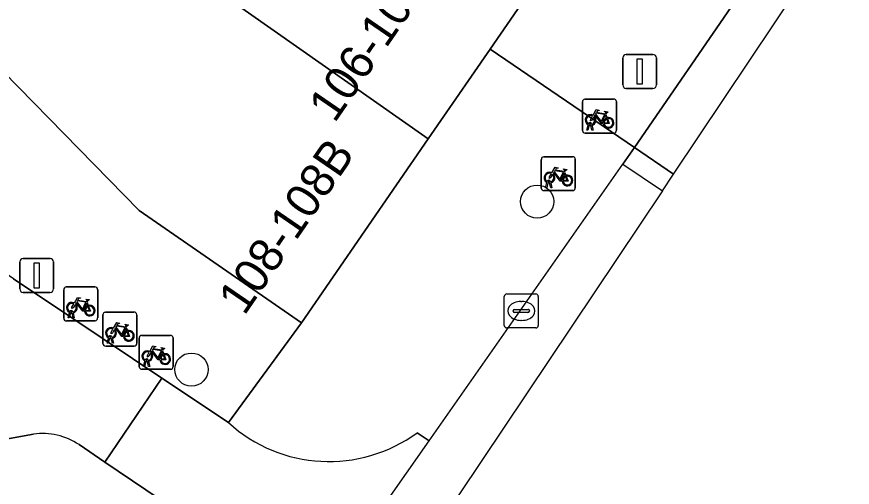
# Model space of a CAD drawing. Extents: x 160102 to 160934, y 382045 to 382923.
# Drawn here: x 160745.07 to 160769.68, y 382558.94 to 382572.81 of the extents above; entities that cross this region are included whole.
import ezdxf

# ---------------------------------------------------------------- set-up
doc = ezdxf.new("R2010")
doc.units = 0
for name, color, linetype in [('IMGEO_Boom', 7, 'Continuous'), ('IMGEO_Fietsenrek', 7, 'Continuous'), ('IMGEO_Kolk', 7, 'Continuous'), ('IMGEO_Lichtmast', 7, 'Continuous'), ('IMGEO_Pand', 7, 'Continuous'), ('IMGEO_Pand_nummerreeks', 7, 'Continuous'), ('IMGEO_Rijbaan_lokaal_gesloten', 7, 'Continuous'), ('IMGEO_Rijbaan_lokaal_open', 7, 'Continuous'), ('IMGEO_Voetpad_open', 7, 'Continuous')]:
    doc.layers.add(name, color=color, linetype=linetype)

msp = doc.modelspace()

# ---------------------------------------------------------------- linework, layer by layer
at = {"layer": 'IMGEO_Boom'}
for centre in [(160760.395, 382567.361), (160750.211, 382562.408)]:
    msp.add_circle(centre, 0.489, dxfattribs=at)
at = {"layer": 'IMGEO_Fietsenrek'}
for p, q in [((160761.728, 382569.457), (160761.728, 382570.298)), ((160761.728, 382570.298), (160761.728, 382569.457)), ((160761.803, 382570.382), (160762.644, 382570.382)), ((160762.644, 382570.382), (160761.803, 382570.382)), ((160762.728, 382570.307), (160762.728, 382569.466)), ((160762.728, 382569.466), (160762.728, 382570.307)), ((160762.415, 382569.931), (160762.451, 382569.836)), ((160761.855, 382569.466), (160761.894, 382569.626)), ((160761.924, 382569.614), (160761.889, 382569.466)), ((160761.966, 382569.638), (160761.965, 382569.642)), ((160762.007, 382569.466), (160761.973, 382569.608)), ((160761.997, 382569.649), (160761.998, 382569.642)), ((160762.005, 382569.612), (160762.04, 382569.466)), ((160762.653, 382569.382), (160761.812, 382569.382)), ((160761.812, 382569.382), (160762.653, 382569.382)), ((160761.889, 382569.466), (160761.855, 382569.466)), ((160762.04, 382569.466), (160762.007, 382569.466)), ((160760.517, 382567.758), (160760.517, 382568.599)), ((160760.517, 382568.599), (160760.517, 382567.758)), ((160760.592, 382568.683), (160761.433, 382568.683)), ((160761.433, 382568.683), (160760.592, 382568.683)), ((160761.517, 382568.608), (160761.517, 382567.767)), ((160761.517, 382567.767), (160761.517, 382568.608)), ((160761.204, 382568.232), (160761.24, 382568.137)), ((160760.644, 382567.767), (160760.683, 382567.927)), ((160760.713, 382567.915), (160760.678, 382567.767)), ((160760.755, 382567.939), (160760.754, 382567.943)), ((160760.796, 382567.767), (160760.762, 382567.909)), ((160760.786, 382567.95), (160760.787, 382567.943)), ((160760.794, 382567.913), (160760.829, 382567.767)), ((160761.442, 382567.683), (160760.601, 382567.683)), ((160760.601, 382567.683), (160761.442, 382567.683)), ((160760.678, 382567.767), (160760.644, 382567.767)), ((160760.829, 382567.767), (160760.796, 382567.767)), ((160746.525, 382564.846), (160747.366, 382564.846)), ((160747.366, 382564.846), (160746.525, 382564.846)), ((160746.45, 382563.921), (160746.45, 382564.762)), ((160746.45, 382564.762), (160746.45, 382563.921)), ((160747.45, 382564.771), (160747.45, 382563.93)), ((160747.45, 382563.93), (160747.45, 382564.771)), ((160747.137, 382564.395), (160747.173, 382564.3)), ((160746.577, 382563.93), (160746.616, 382564.09)), ((160746.688, 382564.102), (160746.687, 382564.106)), ((160746.719, 382564.113), (160746.72, 382564.106)), ((160747.678, 382564.102), (160748.519, 382564.102)), ((160748.519, 382564.102), (160747.678, 382564.102)), ((160747.375, 382563.846), (160746.534, 382563.846)), ((160746.534, 382563.846), (160747.375, 382563.846)), ((160746.611, 382563.93), (160746.577, 382563.93)), ((160746.646, 382564.078), (160746.611, 382563.93)), ((160746.729, 382563.93), (160746.695, 382564.072)), ((160746.727, 382564.076), (160746.762, 382563.93)), ((160746.762, 382563.93), (160746.729, 382563.93)), ((160747.603, 382563.177), (160747.603, 382564.018)), ((160747.603, 382564.018), (160747.603, 382563.177)), ((160748.603, 382564.027), (160748.603, 382563.186)), ((160748.603, 382563.186), (160748.603, 382564.027)), ((160748.29, 382563.651), (160748.326, 382563.556)), ((160747.73, 382563.186), (160747.769, 382563.346)), ((160747.841, 382563.358), (160747.84, 382563.362)), ((160747.872, 382563.369), (160747.873, 382563.362)), ((160748.746, 382563.417), (160749.587, 382563.417)), ((160749.587, 382563.417), (160748.746, 382563.417)), ((160749.671, 382563.342), (160749.671, 382562.501)), ((160749.671, 382562.501), (160749.671, 382563.342)), ((160748.528, 382563.102), (160747.687, 382563.102)), ((160747.687, 382563.102), (160748.528, 382563.102)), ((160747.764, 382563.186), (160747.73, 382563.186)), ((160747.799, 382563.334), (160747.764, 382563.186)), ((160747.882, 382563.186), (160747.848, 382563.328)), ((160747.88, 382563.332), (160747.915, 382563.186)), ((160747.915, 382563.186), (160747.882, 382563.186)), ((160748.671, 382562.492), (160748.671, 382563.333)), ((160748.671, 382563.333), (160748.671, 382562.492)), ((160749.358, 382562.966), (160749.394, 382562.871)), ((160748.798, 382562.501), (160748.837, 382562.661)), ((160748.867, 382562.649), (160748.832, 382562.501)), ((160748.909, 382562.673), (160748.908, 382562.677)), ((160748.95, 382562.501), (160748.916, 382562.643)), ((160748.94, 382562.684), (160748.941, 382562.677)), ((160748.948, 382562.647), (160748.983, 382562.501)), ((160749.596, 382562.417), (160748.755, 382562.417)), ((160748.755, 382562.417), (160749.596, 382562.417)), ((160748.832, 382562.501), (160748.798, 382562.501)), ((160748.983, 382562.501), (160748.95, 382562.501))]:
    msp.add_line(p, q, dxfattribs=at)
for points in [[(160762.041, 382569.908), (160762.136, 382570.072), (160762.222, 382570.058), (160762.224, 382570.049), (160762.168, 382570.038), (160762.141, 382569.993), (160762.397, 382569.952)], [(160762.397, 382569.952), (160762.422, 382570.001), (160762.416, 382570.005), (160762.393, 382570.009), (160762.381, 382570.016), (160762.38, 382570.019), (160762.382, 382570.024), (160762.477, 382570.009), (160762.479, 382569.999), (160762.469, 382569.986), (160762.457, 382569.98), (160762.443, 382569.986), (160762.415, 382569.931)], [(160762.062, 382569.856), (160762.01, 382569.766), (160761.97, 382569.741), (160761.971, 382569.788), (160762.026, 382569.882)], [(160762.337, 382569.664), (160762.287, 382569.664), (160762.096, 382569.915), (160762.077, 382569.883)], [(160762.384, 382569.927), (160762.127, 382569.968), (160762.11, 382569.939), (160762.277, 382569.719), (160762.384, 382569.927)], [(160762.432, 382569.829), (160762.402, 382569.906), (160762.293, 382569.688), (160762.336, 382569.688)], [(160762.366, 382569.688), (160762.486, 382569.687), (160762.442, 382569.801)], [(160762.462, 382569.808), (160762.517, 382569.663), (160762.367, 382569.663)], [(160760.83, 382568.209), (160760.925, 382568.373), (160761.011, 382568.359), (160761.013, 382568.35), (160760.957, 382568.339), (160760.93, 382568.294), (160761.186, 382568.253)], [(160761.173, 382568.228), (160760.916, 382568.269), (160760.899, 382568.24), (160761.066, 382568.02), (160761.173, 382568.228)], [(160761.186, 382568.253), (160761.211, 382568.302), (160761.205, 382568.306), (160761.182, 382568.31), (160761.17, 382568.317), (160761.169, 382568.32), (160761.171, 382568.325), (160761.266, 382568.31), (160761.268, 382568.3), (160761.258, 382568.287), (160761.246, 382568.281), (160761.232, 382568.287), (160761.204, 382568.232)], [(160760.851, 382568.157), (160760.799, 382568.067), (160760.759, 382568.042), (160760.76, 382568.089), (160760.815, 382568.183)], [(160761.126, 382567.965), (160761.076, 382567.965), (160760.885, 382568.216), (160760.866, 382568.184)], [(160761.221, 382568.13), (160761.191, 382568.207), (160761.082, 382567.989), (160761.125, 382567.989)], [(160761.155, 382567.989), (160761.275, 382567.988), (160761.231, 382568.102)], [(160761.251, 382568.109), (160761.306, 382567.964), (160761.156, 382567.964)], [(160746.784, 382564.32), (160746.732, 382564.23), (160746.692, 382564.205), (160746.693, 382564.252), (160746.748, 382564.346)], [(160746.763, 382564.372), (160746.858, 382564.536), (160746.944, 382564.522), (160746.946, 382564.513), (160746.89, 382564.502), (160746.863, 382564.457), (160747.119, 382564.416)], [(160747.059, 382564.128), (160747.009, 382564.128), (160746.818, 382564.379), (160746.799, 382564.347)], [(160747.106, 382564.391), (160746.849, 382564.432), (160746.832, 382564.403), (160746.999, 382564.183), (160747.106, 382564.391)], [(160747.154, 382564.293), (160747.124, 382564.37), (160747.015, 382564.152), (160747.058, 382564.152)], [(160747.119, 382564.416), (160747.144, 382564.465), (160747.138, 382564.469), (160747.115, 382564.473), (160747.103, 382564.48), (160747.102, 382564.483), (160747.104, 382564.488), (160747.199, 382564.473), (160747.201, 382564.463), (160747.191, 382564.45), (160747.179, 382564.444), (160747.165, 382564.45), (160747.137, 382564.395)], [(160747.088, 382564.152), (160747.208, 382564.151), (160747.164, 382564.265)], [(160747.184, 382564.272), (160747.239, 382564.127), (160747.089, 382564.127)], [(160747.937, 382563.576), (160747.885, 382563.486), (160747.845, 382563.461), (160747.846, 382563.508), (160747.901, 382563.602)], [(160747.916, 382563.628), (160748.011, 382563.792), (160748.097, 382563.778), (160748.099, 382563.769), (160748.043, 382563.758), (160748.016, 382563.713), (160748.272, 382563.672)], [(160748.212, 382563.384), (160748.162, 382563.384), (160747.971, 382563.635), (160747.952, 382563.603)], [(160748.259, 382563.647), (160748.002, 382563.688), (160747.985, 382563.659), (160748.152, 382563.439), (160748.259, 382563.647)], [(160748.307, 382563.549), (160748.277, 382563.626), (160748.168, 382563.408), (160748.211, 382563.408)], [(160748.272, 382563.672), (160748.297, 382563.721), (160748.291, 382563.725), (160748.268, 382563.729), (160748.256, 382563.736), (160748.255, 382563.739), (160748.257, 382563.744), (160748.352, 382563.729), (160748.354, 382563.719), (160748.344, 382563.706), (160748.332, 382563.7), (160748.318, 382563.706), (160748.29, 382563.651)], [(160748.241, 382563.408), (160748.361, 382563.407), (160748.317, 382563.521)], [(160748.337, 382563.528), (160748.392, 382563.383), (160748.242, 382563.383)], [(160748.984, 382562.943), (160749.079, 382563.107), (160749.165, 382563.093), (160749.167, 382563.084), (160749.111, 382563.073), (160749.084, 382563.028), (160749.34, 382562.987)], [(160749.005, 382562.891), (160748.953, 382562.801), (160748.913, 382562.776), (160748.914, 382562.823), (160748.969, 382562.917)], [(160749.28, 382562.699), (160749.23, 382562.699), (160749.039, 382562.95), (160749.02, 382562.918)], [(160749.327, 382562.962), (160749.07, 382563.003), (160749.053, 382562.974), (160749.22, 382562.754), (160749.327, 382562.962)], [(160749.375, 382562.864), (160749.345, 382562.941), (160749.236, 382562.723), (160749.279, 382562.723)], [(160749.34, 382562.987), (160749.365, 382563.036), (160749.359, 382563.04), (160749.336, 382563.044), (160749.324, 382563.051), (160749.323, 382563.054), (160749.325, 382563.059), (160749.42, 382563.044), (160749.422, 382563.034), (160749.412, 382563.021), (160749.4, 382563.015), (160749.386, 382563.021), (160749.358, 382562.966)], [(160749.309, 382562.723), (160749.429, 382562.722), (160749.385, 382562.836)], [(160749.405, 382562.843), (160749.46, 382562.698), (160749.31, 382562.698)]]:
    msp.add_lwpolyline(points, dxfattribs=at)
for centre, radius, start, end in [((160761.806, 382570.304), 0.0779, 92.4484, 184.2845), ((160761.806, 382570.304), 0.0779, 92.4484, 184.2845), ((160762.65, 382570.304), 0.0779, 2.4484, 94.2845), ((160762.65, 382570.304), 0.0779, 2.4484, 94.2845), ((160761.968, 382569.767), 0.159, 62.6766, 242.1369), ((160761.968, 382569.767), 0.129, 63.3192, 238.903), ((160761.968, 382569.767), 0.129, 283.6043, 43.4302), ((160761.968, 382569.767), 0.159, 283.5766, 46.6042), ((160762.495, 382569.683), 0.159, 113.3408, 178.3217), ((160762.495, 382569.683), 0.159, 187.0065, 105.7708), ((160762.495, 382569.683), 0.129, 113.923, 177.9556), ((160762.495, 382569.683), 0.129, 188.6715, 104.5883), ((160761.948, 382569.638), 0.0499, 12.8025, 158.6934), ((160761.968, 382569.767), 0.159, 253.9967, 271.7867), ((160761.948, 382569.638), 0.0174, 12.8025, 163.4502), ((160761.968, 382569.767), 0.129, 253.415, 269.0204), ((160761.806, 382569.46), 0.0779, 182.4484, 274.2845), ((160761.806, 382569.46), 0.0779, 182.4484, 274.2845), ((160762.65, 382569.46), 0.0779, 272.4484, 4.2845), ((160762.65, 382569.46), 0.0779, 272.4484, 4.2845), ((160760.595, 382568.605), 0.0779, 92.4484, 184.2845), ((160760.595, 382568.605), 0.0779, 92.4484, 184.2845), ((160761.439, 382568.605), 0.0779, 2.4484, 94.2845), ((160761.439, 382568.605), 0.0779, 2.4484, 94.2845), ((160760.757, 382568.068), 0.159, 62.6766, 242.1369), ((160760.757, 382568.068), 0.129, 63.3192, 238.903), ((160760.757, 382568.068), 0.129, 283.6043, 43.4302), ((160760.757, 382568.068), 0.159, 283.5766, 46.6042), ((160761.284, 382567.984), 0.159, 113.3408, 178.3217), ((160761.284, 382567.984), 0.159, 187.0065, 105.7708), ((160761.284, 382567.984), 0.129, 113.923, 177.9556), ((160761.284, 382567.984), 0.129, 188.6715, 104.5883), ((160760.737, 382567.939), 0.0499, 12.8025, 158.6934), ((160760.757, 382568.068), 0.159, 253.9967, 271.7867), ((160760.737, 382567.939), 0.0174, 12.8025, 163.4502), ((160760.757, 382568.068), 0.129, 253.415, 269.0204), ((160760.595, 382567.761), 0.0779, 182.4484, 274.2845), ((160760.595, 382567.761), 0.0779, 182.4484, 274.2845), ((160761.439, 382567.761), 0.0779, 272.4484, 4.2845), ((160761.439, 382567.761), 0.0779, 272.4484, 4.2845), ((160746.528, 382564.768), 0.0779, 92.4484, 184.2845), ((160746.528, 382564.768), 0.0779, 92.4484, 184.2845), ((160747.372, 382564.768), 0.0779, 2.4484, 94.2845), ((160747.372, 382564.768), 0.0779, 2.4484, 94.2845), ((160746.69, 382564.231), 0.159, 62.6766, 242.1369), ((160746.69, 382564.231), 0.129, 63.3192, 238.903), ((160746.69, 382564.231), 0.159, 283.5766, 46.6042), ((160746.67, 382564.102), 0.0499, 12.8025, 158.6934), ((160746.67, 382564.102), 0.0174, 12.8025, 163.4502), ((160746.69, 382564.231), 0.129, 253.415, 269.0204), ((160746.69, 382564.231), 0.129, 283.6043, 43.4302), ((160747.217, 382564.147), 0.159, 113.3408, 178.3217), ((160747.217, 382564.147), 0.159, 187.0065, 105.7708), ((160747.217, 382564.147), 0.129, 113.923, 177.9556), ((160747.217, 382564.147), 0.129, 188.6715, 104.5883), ((160747.681, 382564.024), 0.0779, 92.4484, 184.2845), ((160747.681, 382564.024), 0.0779, 92.4484, 184.2845), ((160748.525, 382564.024), 0.0779, 2.4484, 94.2845), ((160748.525, 382564.024), 0.0779, 2.4484, 94.2845), ((160746.528, 382563.924), 0.0779, 182.4484, 274.2845), ((160746.528, 382563.924), 0.0779, 182.4484, 274.2845), ((160746.69, 382564.231), 0.159, 253.9967, 271.7867), ((160747.372, 382563.924), 0.0779, 272.4484, 4.2845), ((160747.372, 382563.924), 0.0779, 272.4484, 4.2845), ((160747.843, 382563.487), 0.159, 62.6766, 242.1369), ((160747.843, 382563.487), 0.129, 63.3192, 238.903), ((160747.843, 382563.487), 0.159, 283.5766, 46.6042), ((160747.823, 382563.358), 0.0499, 12.8025, 158.6934), ((160747.823, 382563.358), 0.0174, 12.8025, 163.4502), ((160747.843, 382563.487), 0.129, 253.415, 269.0204), ((160747.843, 382563.487), 0.129, 283.6043, 43.4302), ((160748.37, 382563.403), 0.159, 113.3408, 178.3217), ((160748.37, 382563.403), 0.159, 187.0065, 105.7708), ((160748.37, 382563.403), 0.129, 113.923, 177.9556), ((160748.37, 382563.403), 0.129, 188.6715, 104.5883), ((160748.749, 382563.339), 0.0779, 92.4484, 184.2845), ((160748.749, 382563.339), 0.0779, 92.4484, 184.2845), ((160749.593, 382563.339), 0.0779, 2.4484, 94.2845), ((160749.593, 382563.339), 0.0779, 2.4484, 94.2845), ((160747.681, 382563.18), 0.0779, 182.4484, 274.2845), ((160747.681, 382563.18), 0.0779, 182.4484, 274.2845), ((160747.843, 382563.487), 0.159, 253.9967, 271.7867), ((160748.525, 382563.18), 0.0779, 272.4484, 4.2845), ((160748.525, 382563.18), 0.0779, 272.4484, 4.2845), ((160748.911, 382562.802), 0.159, 62.6766, 242.1369), ((160748.911, 382562.802), 0.129, 63.3192, 238.903), ((160748.911, 382562.802), 0.129, 283.6043, 43.4302), ((160748.911, 382562.802), 0.159, 283.5766, 46.6042), ((160749.438, 382562.718), 0.159, 113.3408, 178.3217), ((160749.438, 382562.718), 0.159, 187.0065, 105.7708), ((160748.891, 382562.673), 0.0499, 12.8025, 158.6934), ((160748.911, 382562.802), 0.159, 253.9967, 271.7867), ((160748.891, 382562.673), 0.0174, 12.8025, 163.4502), ((160748.911, 382562.802), 0.129, 253.415, 269.0204), ((160749.438, 382562.718), 0.129, 113.923, 177.9556), ((160749.438, 382562.718), 0.129, 188.6715, 104.5883), ((160748.749, 382562.495), 0.0779, 182.4484, 274.2845), ((160748.749, 382562.495), 0.0779, 182.4484, 274.2845), ((160749.593, 382562.495), 0.0779, 272.4484, 4.2845), ((160749.593, 382562.495), 0.0779, 272.4484, 4.2845)]:
    msp.add_arc(centre, radius, start, end, dxfattribs=at)
at = {"layer": 'IMGEO_Kolk'}
for p, q in [((160759.501, 382564.638), (160760.353, 382564.638)), ((160759.426, 382563.712), (160759.426, 382564.564)), ((160759.914, 382564.418), (160759.939, 382564.418)), ((160760.427, 382564.564), (160760.427, 382563.712)), ((160759.685, 382564.132), (160759.685, 382564.144)), ((160760.123, 382564.095), (160759.725, 382564.095)), ((160759.728, 382564.181), (160760.126, 382564.181)), ((160760.169, 382564.144), (160760.169, 382564.132)), ((160759.937, 382563.858), (160759.912, 382563.858)), ((160760.353, 382563.638), (160759.501, 382563.638))]:
    msp.add_line(p, q, dxfattribs=at)
for points in [[(160759.501, 382564.638), (160760.353, 382564.638)], [(160759.426, 382563.712), (160759.426, 382564.564)], [(160760.427, 382564.564), (160760.427, 382563.712)], [(160760.353, 382563.638), (160759.501, 382563.638)]]:
    msp.add_lwpolyline(points, dxfattribs=at)
for centre, radius, start, end in [((160759.503, 382564.562), 0.0765, 91.552, 178.448), ((160759.503, 382564.562), 0.0765, 91.552, 178.448), ((160760.351, 382564.562), 0.0765, 1.552, 88.448), ((160760.351, 382564.562), 0.0765, 1.552, 88.448), ((160759.725, 382564.141), 0.0403, 85.8775, 175.7526), ((160759.722, 382564.131), 0.0366, 178.938, 274.7102), ((160760.126, 382564.138), 0.043, 264.8664, 352.4533), ((160760.13, 382564.143), 0.0386, 1.7309, 96.639), ((160759.503, 382563.714), 0.0765, 181.552, 268.448), ((160759.503, 382563.714), 0.0765, 181.552, 268.448), ((160760.351, 382563.714), 0.0765, 271.552, 358.448), ((160760.351, 382563.714), 0.0765, 271.552, 358.448)]:
    msp.add_arc(centre, radius, start, end, dxfattribs=at)
for centre, major_axis, ratio, start_param, end_param in [((160759.913, 382564.138), (-0.387, 0.002), 0.722429, 4.712389, 7.853982), ((160759.938, 382564.138), (-0.39, 0.002), 0.717154, 1.570796, 4.712389)]:
    msp.add_ellipse(centre, major_axis=major_axis, ratio=ratio, start_param=start_param, end_param=end_param, dxfattribs=at)
at = {"layer": 'IMGEO_Lichtmast'}
for p, q in [((160762.916, 382570.799), (160762.916, 382571.599)), ((160762.916, 382571.599), (160762.916, 382570.799)), ((160763.016, 382571.699), (160763.806, 382571.699)), ((160763.806, 382571.699), (160763.016, 382571.699)), ((160763.906, 382571.599), (160763.906, 382570.799)), ((160763.906, 382570.799), (160763.906, 382571.599)), ((160763.806, 382570.699), (160763.016, 382570.699)), ((160763.016, 382570.699), (160763.806, 382570.699)), ((160745.16, 382564.785), (160745.16, 382565.585)), ((160745.16, 382565.585), (160745.16, 382564.785)), ((160745.26, 382565.685), (160746.05, 382565.685)), ((160746.05, 382565.685), (160745.26, 382565.685)), ((160746.15, 382565.585), (160746.15, 382564.785)), ((160746.15, 382564.785), (160746.15, 382565.585)), ((160746.05, 382564.685), (160745.26, 382564.685)), ((160745.26, 382564.685), (160746.05, 382564.685))]:
    msp.add_line(p, q, dxfattribs=at)
for points in [[(160763.336, 382571.574), (160763.486, 382571.574), (160763.486, 382570.824), (160763.336, 382570.824), (160763.336, 382571.574)], [(160745.58, 382565.56), (160745.73, 382565.56), (160745.73, 382564.81), (160745.58, 382564.81), (160745.58, 382565.56)]]:
    msp.add_lwpolyline(points, dxfattribs=at)
for centre, start, end in [((160763.016, 382571.599), 90, 180), ((160763.016, 382571.599), 90, 180), ((160763.806, 382571.599), 0, 90), ((160763.806, 382571.599), 360, 90), ((160763.016, 382570.799), 180, 270), ((160763.016, 382570.799), 180, 270), ((160763.806, 382570.799), 270, 0), ((160763.806, 382570.799), 270, 0), ((160745.26, 382565.585), 90, 180), ((160745.26, 382565.585), 90, 180), ((160746.05, 382565.585), 0, 90), ((160746.05, 382565.585), 360, 90), ((160745.26, 382564.785), 180, 270), ((160745.26, 382564.785), 180, 270), ((160746.05, 382564.785), 270, 0), ((160746.05, 382564.785), 270, 0)]:
    msp.add_arc(centre, 0.1, start, end, dxfattribs=at)
at = {"layer": 'IMGEO_Pand'}
for points in [[(160753.062, 382579.456), (160753.97, 382580.704), (160753.882, 382580.798), (160747.769, 382587.449), (160747.09, 382588.188), (160741.408, 382582.536), (160745.973, 382577.722), (160746.703, 382577.218), (160746.405, 382576.787), (160747.26, 382576.186), (160757.182, 382569.207), (160759.006, 382571.858), (160760.618, 382574.2)], [(160747.26, 382576.186), (160746.405, 382576.787), (160746.703, 382577.218), (160745.973, 382577.722), (160741.408, 382582.536), (160737.437, 382578.588), (160745.569, 382570.268), (160748.671, 382567.101), (160753.452, 382563.788), (160757.182, 382569.207)]]:
    msp.add_lwpolyline(points, close=True, dxfattribs=at)
at = {"layer": 'IMGEO_Rijbaan_lokaal_gesloten'}
msp.add_lwpolyline([(160764.413, 382568.17), (160795.673, 382614.907), (160795.092, 382615.3), (160794.297, 382614.14), (160791.987, 382610.769), (160791.163, 382609.567), (160787.691, 382604.499), (160763.257, 382568.959)], close=True, dxfattribs=at)
msp.add_lwpolyline([(160737.564, 382532.212), (160751.946, 382552.778), (160757.211, 382560.308), (160762.916, 382568.466), (160764.083, 382567.677), (160754.086, 382552.73), (160739.307, 382531.658)], dxfattribs=at)
at = {"layer": 'IMGEO_Rijbaan_lokaal_open'}
for points in [[(160746.901, 382560.196), (160747.665, 382559.678), (160749.343, 382562.158), (160746.722, 382563.918), (160744.971, 382565.082), (160736.054, 382571.254), (160733.244, 382573.838), (160732.75, 382574.262), (160729.043, 382578.08), (160727.5, 382579.611), (160720.976, 382586.252)], [(160714.785, 382585.506), (160717.231, 382582.398), (160718.708, 382580.708), (160728.04, 382571.177), (160730.264, 382569.13), (160731.094, 382568.559), (160733.581, 382566.848), (160743.117, 382560.436), (160743.433, 382560.188), (160743.809, 382560.192), (160745.559, 382560.507)], [(160751.299, 382560.844), (160749.343, 382562.158), (160747.665, 382559.678), (160750.073, 382558.043)], [(160757.211, 382560.308), (160756.86, 382560.546)], [(160751.627, 382553.009), (160751.946, 382552.778), (160757.211, 382560.308)]]:
    msp.add_lwpolyline(points, dxfattribs=at)
msp.add_lwpolyline([(160764.413, 382568.17), (160763.257, 382568.959), (160762.916, 382568.466), (160764.083, 382567.677)], close=True, dxfattribs=at)
for centre, radius, start, end in [((160754.262, 382564.102), 4.404, 227.7113, 306.1539), ((160745.826, 382558.607), 1.918, 55.909, 97.9958)]:
    msp.add_arc(centre, radius, start, end, dxfattribs=at)
at = {"layer": 'IMGEO_Voetpad_open'}
for points in [[(160646.03, 382655.434), (160645.257, 382656.136), (160645.09, 382655.921), (160643.916, 382654.779), (160646.97, 382651.686), (160661.762, 382636.708), (160662.826, 382635.631), (160712.982, 382584.842), (160713.731, 382584.084), (160713.103, 382583.387), (160713.694, 382582.756), (160716.749, 382579.675), (160720.025, 382576.37), (160723.85, 382572.511), (160727.058, 382569.275), (160727.75, 382568.555), (160729.974, 382567.003), (160733.36, 382564.639), (160738.891, 382560.779), (160747.475, 382554.898), (160750.073, 382558.043), (160747.665, 382559.678), (160746.901, 382560.196)], [(160780.054, 382602.786), (160769.686, 382587.844), (160769.298, 382587.285), (160767.334, 382584.454), (160767.172, 382584.194), (160763.609, 382579.073), (160763.749, 382578.97), (160761.155, 382575.469), (160761.386, 382575.301), (160761.329, 382575.219), (160760.618, 382574.2), (160759.006, 382571.858), (160763.257, 382568.959), (160787.691, 382604.499)], [(160745.559, 382560.507), (160743.809, 382560.192), (160743.433, 382560.188), (160743.117, 382560.436), (160733.581, 382566.848), (160731.094, 382568.559), (160730.264, 382569.13), (160728.04, 382571.177), (160718.708, 382580.708), (160717.231, 382582.398), (160714.785, 382585.506)], [(160744.971, 382565.082), (160746.722, 382563.918), (160749.343, 382562.158), (160751.299, 382560.844), (160753.452, 382563.788), (160748.671, 382567.101), (160745.569, 382570.268), (160737.437, 382578.588)], [(160762.916, 382568.466), (160763.257, 382568.959), (160759.006, 382571.858), (160757.182, 382569.207), (160753.452, 382563.788), (160751.299, 382560.844)], [(160756.86, 382560.546), (160757.211, 382560.308), (160762.916, 382568.466)]]:
    msp.add_lwpolyline(points, dxfattribs=at)
for centre, radius, start, end in [((160754.262, 382564.102), 4.404, 227.7113, 306.1539), ((160745.826, 382558.607), 1.918, 55.909, 97.9958)]:
    msp.add_arc(centre, radius, start, end, dxfattribs=at)

# ---------------------------------------------------------------- texts
at = {"layer": 'IMGEO_Pand_nummerreeks'}
for s, p in [('106-106A', (160754.428, 382569.652)), ('108-108B', (160751.769, 382563.974))]:
    msp.add_text(s, height=1, rotation=55.5425, dxfattribs=at).set_placement(p)

doc.saveas('drawing.dxf')
